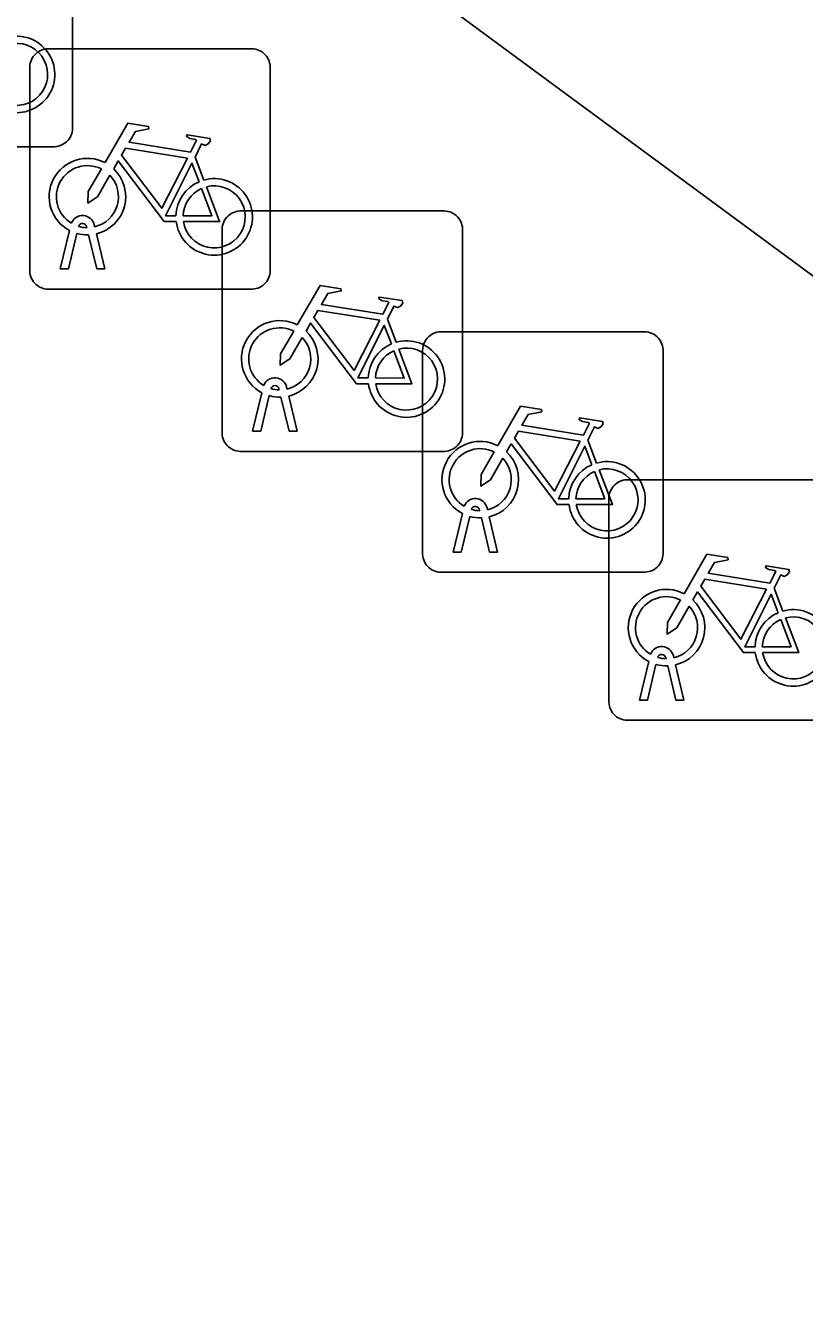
# Model space of a CAD drawing. Extents: x 161087 to 161926, y 382572 to 383873.
# Drawn here: x 161439.82 to 161443.05, y 383480.79 to 383486.16 of the extents above; entities that cross this region are included whole.
import ezdxf

# ---------------------------------------------------------------- set-up
doc = ezdxf.new("R2010")
doc.units = 0
for name, color, linetype in [('IMGEO_Fietsenrek', 7, 'Continuous'), ('IMGEO_Fietspad_gesloten', 7, 'Continuous'), ('IMGEO_OVBaan_gesloten', 7, 'Continuous'), ('IMGEO_Rijbaan_lokaal_gesloten', 7, 'Continuous'), ('IMGEO_Voetpad_open', 7, 'Continuous')]:
    doc.layers.add(name, color=color, linetype=linetype)

msp = doc.modelspace()

# ---------------------------------------------------------------- linework, layer by layer
at = {"layer": 'IMGEO_Fietsenrek'}
for p, q in [((161440.0155, 383486.5861), (161440.0155, 383485.7452)), ((161440.0155, 383485.7452), (161440.0155, 383486.5861)), ((161439.9119, 383486.0685), (161440.7528, 383486.0685)), ((161440.7528, 383486.0685), (161439.9119, 383486.0685)), ((161439.8375, 383485.1439), (161439.8375, 383485.9848)), ((161439.8375, 383485.9848), (161439.8375, 383485.1439)), ((161440.8365, 383485.9941), (161440.8365, 383485.1532)), ((161440.8365, 383485.1532), (161440.8365, 383485.9941)), ((161439.9411, 383485.6615), (161439.1002, 383485.6615)), ((161439.1002, 383485.6615), (161439.9411, 383485.6615)), ((161440.5242, 383485.6182), (161440.5605, 383485.523)), ((161440.7109, 383485.3945), (161441.5518, 383485.3945)), ((161441.5518, 383485.3945), (161440.7109, 383485.3945)), ((161440.0749, 383485.3249), (161440.0739, 383485.3292)), ((161440.1056, 383485.3364), (161440.1074, 383485.3285)), ((161441.6355, 383485.3201), (161441.6355, 383484.4792)), ((161441.6355, 383484.4792), (161441.6355, 383485.3201)), ((161439.9645, 383485.1533), (161440.0028, 383485.3133)), ((161440.0332, 383485.3011), (161439.9979, 383485.1533)), ((161440.116, 383485.1533), (161440.0821, 383485.295)), ((161440.1144, 383485.2993), (161440.1494, 383485.1533)), ((161440.6365, 383484.4699), (161440.6365, 383485.3108)), ((161440.6365, 383485.3108), (161440.6365, 383484.4699)), ((161439.9979, 383485.1533), (161439.9645, 383485.1533)), ((161440.1494, 383485.1533), (161440.116, 383485.1533)), ((161440.7621, 383485.0695), (161439.9212, 383485.0695)), ((161439.9212, 383485.0695), (161440.7621, 383485.0695)), ((161441.3232, 383484.9442), (161441.3595, 383484.849)), ((161441.5439, 383484.8925), (161442.3848, 383484.8925)), ((161442.3848, 383484.8925), (161441.5439, 383484.8925)), ((161441.4695, 383483.9679), (161441.4695, 383484.8088)), ((161441.4695, 383484.8088), (161441.4695, 383483.9679)), ((161442.4685, 383484.8181), (161442.4685, 383483.9772)), ((161442.4685, 383483.9772), (161442.4685, 383484.8181)), ((161440.7635, 383484.4793), (161440.8018, 383484.6393)), ((161440.8322, 383484.6271), (161440.7969, 383484.4793)), ((161440.8739, 383484.6509), (161440.8729, 383484.6552)), ((161440.915, 383484.4793), (161440.8811, 383484.621)), ((161440.9046, 383484.6624), (161440.9064, 383484.6545)), ((161440.9134, 383484.6253), (161440.9484, 383484.4793)), ((161440.7969, 383484.4793), (161440.7635, 383484.4793)), ((161440.9484, 383484.4793), (161440.915, 383484.4793)), ((161442.1562, 383484.4422), (161442.1925, 383484.347)), ((161441.5611, 383484.3955), (161440.7202, 383484.3955)), ((161440.7202, 383484.3955), (161441.5611, 383484.3955)), ((161442.3179, 383484.2775), (161443.1588, 383484.2775)), ((161443.1588, 383484.2775), (161442.3179, 383484.2775)), ((161442.2435, 383483.3529), (161442.2435, 383484.1938)), ((161442.2435, 383484.1938), (161442.2435, 383483.3529)), ((161441.5965, 383483.9773), (161441.6348, 383484.1373)), ((161441.7069, 383484.1489), (161441.7059, 383484.1532)), ((161441.7376, 383484.1604), (161441.7394, 383484.1525)), ((161441.6652, 383484.1251), (161441.6299, 383483.9773)), ((161441.748, 383483.9773), (161441.7141, 383484.119)), ((161441.7464, 383484.1233), (161441.7814, 383483.9773)), ((161441.6299, 383483.9773), (161441.5965, 383483.9773)), ((161441.7814, 383483.9773), (161441.748, 383483.9773)), ((161442.3941, 383483.8935), (161441.5532, 383483.8935)), ((161441.5532, 383483.8935), (161442.3941, 383483.8935)), ((161442.9302, 383483.8272), (161442.9665, 383483.732)), ((161442.5116, 383483.5454), (161442.5134, 383483.5375)), ((161442.3705, 383483.3623), (161442.4088, 383483.5223)), ((161442.4392, 383483.5101), (161442.4039, 383483.3623)), ((161442.4809, 383483.5339), (161442.4799, 383483.5382)), ((161442.522, 383483.3623), (161442.4881, 383483.504)), ((161442.5204, 383483.5083), (161442.5554, 383483.3623)), ((161442.4039, 383483.3623), (161442.3705, 383483.3623)), ((161442.5554, 383483.3623), (161442.522, 383483.3623)), ((161443.1681, 383483.2785), (161442.3272, 383483.2785)), ((161442.3272, 383483.2785), (161443.1681, 383483.2785))]:
    msp.add_line(p, q, dxfattribs=at)
for points in [[(161440.1501, 383485.5952), (161440.2448, 383485.7587), (161440.331, 383485.7449), (161440.3327, 383485.7362), (161440.2766, 383485.7253), (161440.2504, 383485.68), (161440.5056, 383485.6392)], [(161440.5056, 383485.6392), (161440.5306, 383485.688), (161440.5255, 383485.692), (161440.5023, 383485.6957), (161440.4896, 383485.7032), (161440.4886, 383485.7063), (161440.4908, 383485.7109), (161440.5856, 383485.6958), (161440.5879, 383485.6855), (161440.5785, 383485.6731), (161440.5661, 383485.6667), (161440.5516, 383485.6729), (161440.5242, 383485.6182)], [(161440.4927, 383485.614), (161440.2359, 383485.655), (161440.2192, 383485.6262), (161440.3862, 383485.4059), (161440.4927, 383485.614)], [(161440.4458, 383485.3505), (161440.3961, 383485.3506), (161440.2054, 383485.6023), (161440.1864, 383485.5695)], [(161440.5407, 383485.516), (161440.5114, 383485.5928), (161440.402, 383485.3747), (161440.4447, 383485.3746)], [(161440.1708, 383485.5427), (161440.1192, 383485.4535), (161440.0793, 383485.4275), (161440.0805, 383485.475), (161440.135, 383485.5692)], [(161440.4747, 383485.3745), (161440.5946, 383485.3743), (161440.5514, 383485.4879)], [(161440.5712, 383485.4948), (161440.6262, 383485.3502), (161440.4761, 383485.3505)], [(161440.9491, 383484.9212), (161441.0438, 383485.0847), (161441.13, 383485.0709), (161441.1317, 383485.0622), (161441.0756, 383485.0513), (161441.0494, 383485.006), (161441.3046, 383484.9652)], [(161441.3046, 383484.9652), (161441.3296, 383485.014), (161441.3245, 383485.018), (161441.3013, 383485.0217), (161441.2886, 383485.0292), (161441.2876, 383485.0323), (161441.2898, 383485.0369), (161441.3846, 383485.0218), (161441.3869, 383485.0115), (161441.3775, 383484.9991), (161441.3651, 383484.9927), (161441.3506, 383484.9989), (161441.3232, 383484.9442)], [(161441.2917, 383484.94), (161441.0349, 383484.981), (161441.0182, 383484.9522), (161441.1852, 383484.7319), (161441.2917, 383484.94)], [(161440.9698, 383484.8687), (161440.9182, 383484.7795), (161440.8783, 383484.7535), (161440.8795, 383484.801), (161440.934, 383484.8952)], [(161441.2448, 383484.6765), (161441.1951, 383484.6766), (161441.0044, 383484.9283), (161440.9854, 383484.8955)], [(161441.3397, 383484.842), (161441.3104, 383484.9188), (161441.201, 383484.7007), (161441.2437, 383484.7006)], [(161441.2737, 383484.7005), (161441.3936, 383484.7003), (161441.3504, 383484.8139)], [(161441.3702, 383484.8208), (161441.4252, 383484.6762), (161441.2751, 383484.6765)], [(161441.7821, 383484.4192), (161441.8768, 383484.5827), (161441.963, 383484.5689), (161441.9647, 383484.5602), (161441.9086, 383484.5493), (161441.8824, 383484.504), (161442.1376, 383484.4632)], [(161442.1376, 383484.4632), (161442.1626, 383484.512), (161442.1575, 383484.516), (161442.1343, 383484.5197), (161442.1216, 383484.5272), (161442.1206, 383484.5303), (161442.1228, 383484.5349), (161442.2176, 383484.5198), (161442.2199, 383484.5095), (161442.2105, 383484.4971), (161442.1981, 383484.4907), (161442.1836, 383484.4969), (161442.1562, 383484.4422)], [(161442.1247, 383484.438), (161441.8679, 383484.479), (161441.8512, 383484.4502), (161442.0182, 383484.2299), (161442.1247, 383484.438)], [(161442.0778, 383484.1745), (161442.0281, 383484.1746), (161441.8374, 383484.4263), (161441.8184, 383484.3935)], [(161442.1727, 383484.34), (161442.1434, 383484.4168), (161442.034, 383484.1987), (161442.0767, 383484.1986)], [(161441.8028, 383484.3667), (161441.7512, 383484.2775), (161441.7113, 383484.2515), (161441.7125, 383484.299), (161441.767, 383484.3932)], [(161442.1067, 383484.1985), (161442.2266, 383484.1983), (161442.1834, 383484.3119)], [(161442.2032, 383484.3188), (161442.2582, 383484.1742), (161442.1081, 383484.1745)], [(161442.5561, 383483.8042), (161442.6508, 383483.9677), (161442.737, 383483.9539), (161442.7387, 383483.9452), (161442.6826, 383483.9343), (161442.6564, 383483.889), (161442.9116, 383483.8482)], [(161442.9116, 383483.8482), (161442.9366, 383483.897), (161442.9315, 383483.901), (161442.9083, 383483.9047), (161442.8956, 383483.9122), (161442.8946, 383483.9153), (161442.8968, 383483.9199), (161442.9916, 383483.9048), (161442.9939, 383483.8945), (161442.9845, 383483.8821), (161442.9721, 383483.8757), (161442.9576, 383483.8819), (161442.9302, 383483.8272)], [(161442.8987, 383483.823), (161442.6419, 383483.864), (161442.6252, 383483.8352), (161442.7922, 383483.6149), (161442.8987, 383483.823)], [(161442.5768, 383483.7517), (161442.5252, 383483.6625), (161442.4853, 383483.6365), (161442.4865, 383483.684), (161442.541, 383483.7782)], [(161442.8518, 383483.5595), (161442.8021, 383483.5596), (161442.6114, 383483.8113), (161442.5924, 383483.7785)], [(161442.9467, 383483.725), (161442.9174, 383483.8018), (161442.808, 383483.5837), (161442.8507, 383483.5836)], [(161442.8807, 383483.5835), (161443.0006, 383483.5833), (161442.9574, 383483.6969)], [(161442.9772, 383483.7038), (161443.0322, 383483.5592), (161442.8821, 383483.5595)]]:
    msp.add_lwpolyline(points, dxfattribs=at)
for centre, radius, start, end in [((161439.7827, 383485.9619), 0.159, 187.0065, 105.7708), ((161439.7827, 383485.9619), 0.129, 188.6715, 104.5883), ((161439.9152, 383485.9906), 0.0779, 92.4484, 184.2845), ((161439.9152, 383485.9906), 0.0779, 92.4484, 184.2845), ((161440.7586, 383485.9908), 0.0779, 2.4484, 94.2845), ((161440.7586, 383485.9908), 0.0779, 2.4484, 94.2845), ((161439.9378, 383485.7394), 0.0779, 272.4484, 4.2845), ((161439.9378, 383485.7394), 0.0779, 272.4484, 4.2845), ((161440.0771, 383485.4539), 0.159, 62.6766, 242.1369), ((161440.0771, 383485.4539), 0.129, 63.3192, 238.903), ((161440.0771, 383485.4539), 0.129, 283.6043, 43.4302), ((161440.0771, 383485.4539), 0.159, 283.5766, 46.6042), ((161440.6037, 383485.3699), 0.159, 113.3408, 178.3217), ((161440.6037, 383485.3699), 0.159, 187.0065, 105.7708), ((161440.6037, 383485.3699), 0.129, 113.923, 177.9556), ((161440.6037, 383485.3699), 0.129, 188.6715, 104.5883), ((161440.0569, 383485.3253), 0.0499, 12.8025, 158.6934), ((161440.7142, 383485.3166), 0.0779, 92.4484, 184.2845), ((161440.7142, 383485.3166), 0.0779, 92.4484, 184.2845), ((161441.5576, 383485.3168), 0.0779, 2.4484, 94.2845), ((161441.5576, 383485.3168), 0.0779, 2.4484, 94.2845), ((161440.0569, 383485.3253), 0.0174, 12.8025, 163.4502), ((161440.0771, 383485.4539), 0.129, 253.415, 269.0204), ((161440.0771, 383485.4539), 0.159, 253.9967, 271.7867), ((161439.9154, 383485.1472), 0.0779, 182.4484, 274.2845), ((161439.9154, 383485.1472), 0.0779, 182.4484, 274.2845), ((161440.7588, 383485.1474), 0.0779, 272.4484, 4.2845), ((161440.7588, 383485.1474), 0.0779, 272.4484, 4.2845), ((161440.8761, 383484.7799), 0.159, 62.6766, 242.1369), ((161440.8761, 383484.7799), 0.129, 63.3192, 238.903), ((161440.8761, 383484.7799), 0.159, 283.5766, 46.6042), ((161441.5472, 383484.8146), 0.0779, 92.4484, 184.2845), ((161441.5472, 383484.8146), 0.0779, 92.4484, 184.2845), ((161442.3906, 383484.8148), 0.0779, 2.4484, 94.2845), ((161442.3906, 383484.8148), 0.0779, 2.4484, 94.2845), ((161440.8761, 383484.7799), 0.129, 283.6043, 43.4302), ((161441.4027, 383484.6959), 0.159, 113.3408, 178.3217), ((161441.4027, 383484.6959), 0.159, 187.0065, 105.7708), ((161441.4027, 383484.6959), 0.129, 113.923, 177.9556), ((161441.4027, 383484.6959), 0.129, 188.6715, 104.5883), ((161440.8559, 383484.6513), 0.0499, 12.8025, 158.6934), ((161440.8761, 383484.7799), 0.159, 253.9967, 271.7867), ((161440.8559, 383484.6513), 0.0174, 12.8025, 163.4502), ((161440.8761, 383484.7799), 0.129, 253.415, 269.0204), ((161440.7144, 383484.4732), 0.0779, 182.4484, 274.2845), ((161440.7144, 383484.4732), 0.0779, 182.4484, 274.2845), ((161441.5578, 383484.4734), 0.0779, 272.4484, 4.2845), ((161441.5578, 383484.4734), 0.0779, 272.4484, 4.2845), ((161441.7091, 383484.2779), 0.159, 62.6766, 242.1369), ((161441.7091, 383484.2779), 0.129, 63.3192, 238.903), ((161441.7091, 383484.2779), 0.129, 283.6043, 43.4302), ((161441.7091, 383484.2779), 0.159, 283.5766, 46.6042), ((161442.2357, 383484.1939), 0.159, 187.0065, 105.7708), ((161442.2357, 383484.1939), 0.159, 113.3408, 178.3217), ((161442.2357, 383484.1939), 0.129, 113.923, 177.9556), ((161442.2357, 383484.1939), 0.129, 188.6715, 104.5883), ((161442.3212, 383484.1996), 0.0779, 92.4484, 184.2845), ((161442.3212, 383484.1996), 0.0779, 92.4484, 184.2845), ((161441.6889, 383484.1493), 0.0499, 12.8025, 158.6934), ((161441.6889, 383484.1493), 0.0174, 12.8025, 163.4502), ((161441.7091, 383484.2779), 0.129, 253.415, 269.0204), ((161441.7091, 383484.2779), 0.159, 253.9967, 271.7867), ((161442.3908, 383483.9714), 0.0779, 272.4484, 4.2845), ((161442.3908, 383483.9714), 0.0779, 272.4484, 4.2845), ((161441.5474, 383483.9712), 0.0779, 182.4484, 274.2845), ((161441.5474, 383483.9712), 0.0779, 182.4484, 274.2845), ((161442.4831, 383483.6629), 0.159, 62.6766, 242.1369), ((161442.4831, 383483.6629), 0.129, 63.3192, 238.903), ((161442.4831, 383483.6629), 0.159, 283.5766, 46.6042), ((161442.4831, 383483.6629), 0.129, 283.6043, 43.4302), ((161443.0097, 383483.5789), 0.159, 113.3408, 178.3217), ((161443.0097, 383483.5789), 0.159, 187.0065, 105.7708), ((161443.0097, 383483.5789), 0.129, 188.6715, 104.5883), ((161443.0097, 383483.5789), 0.129, 113.923, 177.9556), ((161442.4629, 383483.5343), 0.0499, 12.8025, 158.6934), ((161442.4629, 383483.5343), 0.0174, 12.8025, 163.4502), ((161442.4831, 383483.6629), 0.159, 253.9967, 271.7867), ((161442.4831, 383483.6629), 0.129, 253.415, 269.0204), ((161442.3214, 383483.3562), 0.0779, 182.4484, 274.2845), ((161442.3214, 383483.3562), 0.0779, 182.4484, 274.2845)]:
    msp.add_arc(centre, radius, start, end, dxfattribs=at)
at = {"layer": 'IMGEO_Fietspad_gesloten'}
msp.add_lwpolyline([(161450.642, 383485.188), (161435.816, 383496.094), (161435.624, 383495.89), (161433.945, 383494.197), (161432.791, 383493.032), (161432.604, 383492.854), (161432.629, 383492.835), (161439.022, 383488.123), (161447.495, 383481.879)], dxfattribs=at)
at = {"layer": 'IMGEO_OVBaan_gesloten'}
msp.add_arc((161002.6924, 382901.0975), 741.8786, 51.6522724, 53.8598013, dxfattribs=at)
at = {"layer": 'IMGEO_Rijbaan_lokaal_gesloten'}
msp.add_arc((161002.6924, 382901.0975), 741.8786, 51.6522724, 53.8598013, dxfattribs=at)
at = {"layer": 'IMGEO_Voetpad_open'}
msp.add_lwpolyline([(161451.854, 383478.601), (161450.375, 383476.639), (161446.042, 383479.91), (161447.495, 383481.879), (161439.022, 383488.123), (161437.548, 383486.153), (161430.927, 383491.097), (161432.173, 383492.37), (161432.629, 383492.835), (161432.604, 383492.854), (161419.886, 383502.673), (161415.615, 383498.941), (161412.956, 383500.895), (161416.2, 383505.354)], dxfattribs=at)

doc.saveas('drawing.dxf')
